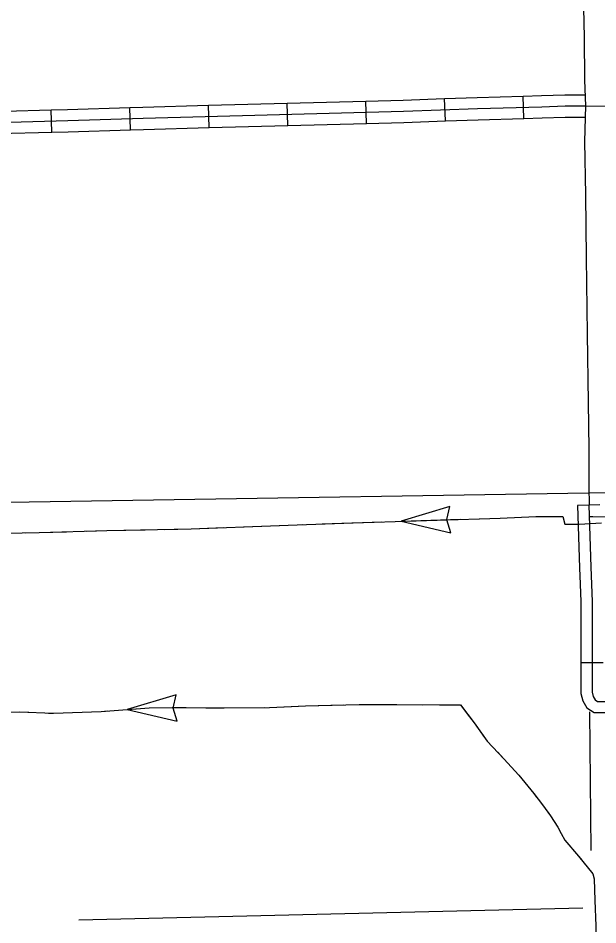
# Model space of a CAD drawing. Extents: x 1127717 to 1741049, y 2026793 to 2244711.
# Drawn here: x 1328858 to 1332746, y 2080824 to 2086909 of the extents above; entities that cross this region are included whole.
import ezdxf

# ---------------------------------------------------------------- set-up
doc = ezdxf.new("R2010")
doc.units = 0
for name, color, linetype in [('31', 7, 'Continuous'), ('32', 7, 'Continuous'), ('33', 7, 'Continuous'), ('40', 7, 'Continuous'), ('43', 7, 'Continuous'), ('5', 7, 'Continuous')]:
    doc.layers.add(name, color=color, linetype=linetype)

msp = doc.modelspace()

# ---------------------------------------------------------------- linework, layer by layer
at = {"layer": '31'}
for p, q in [((1332760.6, 2083643.5), (1332610.7, 2083638.7)), ((1332632.9, 2082585.5), (1332782.9, 2082585.5))]:
    msp.add_line(p, q, dxfattribs=at)
for points in [[(1332610.7, 2083638.7), (1332624, 2083221), (1332628.3, 2083110.4)], [(1332685.6, 2083641.1), (1332698.9, 2083223.6), (1332707.9, 2082993.7), (1332707.9, 2082631.6), (1332707.9, 2082386), (1332715.1, 2082355.5), (1332727.6, 2082334), (1332743.7, 2082323.3), (1332817.2, 2082323.3), (1333026.8, 2082325), (1333333.3, 2082321.5), (1333646.8, 2082323.3), (1334028.8, 2082323.3), (1334401.6, 2082319.7), (1334749.2, 2082317.9), (1334966, 2082314.3), (1335198.9, 2082314.3), (1335618.9, 2082314.3), (1336047.2, 2082314.3), (1336384.1, 2082312.5), (1336789, 2082314.3), (1337224.8, 2082312.6), (1337611.8, 2082312.6), (1337962.4, 2082310.3)], [(1332628.3, 2083110.4), (1332632.9, 2082992.2), (1332632.9, 2082631.6), (1332632.9, 2082585.5)], [(1332632.9, 2082585.5), (1332632.9, 2082377.3), (1332644.6, 2082327.4), (1332671.6, 2082281.2), (1332721, 2082248.3), (1332817.5, 2082248.3), (1332997.3, 2082249.8)]]:
    msp.add_lwpolyline(points, dxfattribs=at)
at = {"layer": '32'}
for p, q in [((1331195.2, 2086202.5), (1331191.1, 2086352.4)), ((1331723.5, 2086219.1), (1331718.2, 2086369)), ((1332250.7, 2086235.6), (1332246.5, 2086385.5)), ((1329083.9, 2086142.8), (1329080.1, 2086292.8)), ((1329612.1, 2086159.1), (1329607.3, 2086309)), ((1330139.5, 2086173.8), (1330135.5, 2086323.8)), ((1330667.4, 2086188.2), (1330663.3, 2086338.1))]:
    msp.add_line(p, q, dxfattribs=at)
for points in [[(1330663.3, 2086338.1), (1331191.1, 2086352.4)], [(1331191.1, 2086352.4), (1331440.3, 2086359.2), (1331718.2, 2086369)], [(1331718.2, 2086369), (1331937.8, 2086376.8), (1332246.5, 2086385.5)], [(1332246.5, 2086385.5), (1332368.3, 2086389), (1332524.9, 2086394.4), (1332662.7, 2086394.4)], [(1328719.5, 2086208.6), (1329191.6, 2086220.6), (1329696, 2086236.8), (1331442.6, 2086284.2), (1331940.2, 2086301.8), (1332370.6, 2086314), (1332526.2, 2086319.4), (1332662.7, 2086319.4)], [(1328768.3, 2086284.9), (1329080.1, 2086292.8)], [(1329080.1, 2086292.8), (1329189.5, 2086295.6), (1329607.3, 2086309)], [(1329607.3, 2086309), (1329693.8, 2086311.8), (1330135.5, 2086323.8)], [(1330135.5, 2086323.8), (1330663.3, 2086338.1)], [(1331723.5, 2086219.1), (1331942.6, 2086226.8), (1332250.7, 2086235.6)], [(1332250.7, 2086235.6), (1332373, 2086239), (1332527.5, 2086244.4), (1332662.7, 2086244.4)], [(1329612.1, 2086159.1), (1329698.2, 2086161.9), (1330139.5, 2086173.8)], [(1330139.5, 2086173.8), (1330667.4, 2086188.2)], [(1330667.4, 2086188.2), (1331195.2, 2086202.5)], [(1331195.2, 2086202.5), (1331444.9, 2086209.3), (1331723.5, 2086219.1)], [(1328556.2, 2086129.1), (1328721.5, 2086133.6), (1329083.9, 2086142.8)], [(1329083.9, 2086142.8), (1329193.8, 2086145.6), (1329612.1, 2086159.1)], [(1332688.2, 2083563.6), (1332713.3, 2083565.4), (1332873.6, 2083561.8), (1333340.1, 2083576.4), (1333819.9, 2083583.6), (1334341, 2083592.7), (1334925.9, 2083601.9), (1335522.2, 2083612.7), (1336660, 2083638), (1337501.6, 2083652.4), (1337968.1, 2083663)]]:
    msp.add_lwpolyline(points, dxfattribs=at)
at = {"layer": '33'}
for points in [[(1332622.5, 2088913.4), (1332622.5, 2088601.7), (1332627.5, 2088238.3), (1332634.2, 2087701.9), (1332637.6, 2087554.4), (1332647.6, 2087076.3), (1332654.3, 2086781.3), (1332656, 2086493), (1332662.7, 2086319.4)], [(1332662.7, 2086319.4), (1332657.3, 2086080.6), (1332664.5, 2085723.9), (1332668.5, 2085300.5), (1332673.9, 2084789.1), (1332681, 2084328.4), (1332686.4, 2084019.5), (1332686.4, 2083766.8), (1332687.5, 2083641)], [(1332662.7, 2086319.4), (1332950.8, 2086316.7), (1333790.9, 2086318.1), (1334399.4, 2086307.2), (1335158.2, 2086305.9), (1335526, 2086301.8), (1335891.1, 2086301.8), (1336639, 2086292.4), (1337393.6, 2086289.7), (1337661.3, 2086291), (1337910.2, 2086289.7), (1337952.1, 2086287), (1337995.4, 2086274.8), (1338014.3, 2086266.7), (1338053.1, 2086242.8)]]:
    msp.add_lwpolyline(points, dxfattribs=at)
at = {"layer": '40'}
msp.add_lwpolyline([(1312220.9, 2083352), (1312992.5, 2083372.1), (1316320.7, 2083419.4), (1319238.4, 2083466.4), (1321909.3, 2083521.8), (1325293.2, 2083579.3), (1328513.1, 2083655.3), (1333794.8, 2083740.6), (1337900.5, 2083831.6), (1338294.8, 2083840.9)], dxfattribs=at)
at = {"layer": '43'}
for p, q in [((1331754.7, 2083632.3), (1331426.2, 2083533)), ((1331733.9, 2083543.4), (1331754.7, 2083632.3)), ((1331426.2, 2083533), (1331760.4, 2083454.8)), ((1331760.4, 2083454.8), (1331734, 2083542.2)), ((1329918.5, 2082368.3), (1329590, 2082269.1)), ((1329897.7, 2082279.4), (1329918.5, 2082368.3)), ((1329590, 2082269.1), (1329924.2, 2082190.8)), ((1329924.2, 2082190.8), (1329897.8, 2082278.2))]:
    msp.add_line(p, q, dxfattribs=at)
for points in [[(1328746.2, 2082627.9), (1328742.7, 2083436.1), (1328770.4, 2083453.4), (1328999.4, 2083456.9), (1329453.9, 2083470.8), (1330019.4, 2083481.2), (1330730.7, 2083509), (1331105.4, 2083522.9), (1332090.7, 2083554.1), (1332330.1, 2083564.5), (1332482.8, 2083564.5), (1332510.5, 2083564.5), (1332524.4, 2083512.4), (1332621.5, 2083512.4), (1332770.7, 2083522.9)], [(1331954, 2083549.8), (1332090.7, 2083554.1), (1332330.1, 2083564.5), (1332349.7, 2083564.5)], [(1332481.7, 2083564.5), (1332482.8, 2083564.5), (1332510.5, 2083564.5), (1332524.4, 2083512.4), (1332579.1, 2083512.4)], [(1329843.2, 2083478), (1330019.4, 2083481.2), (1330239, 2083489.8)], [(1330370.9, 2083494.9), (1330730.7, 2083509), (1330766.6, 2083510.3)], [(1330898.5, 2083515.2), (1331096.4, 2083522.5)], [(1331096.4, 2083522.5), (1331105.4, 2083522.9), (1331294.3, 2083528.8)], [(1331426.2, 2083533), (1331822, 2083545.6)], [(1328905, 2083455.5), (1328999.4, 2083456.9), (1329183.4, 2083462.5)], [(1329315.3, 2083466.6), (1329453.9, 2083470.8), (1329711.2, 2083475.5)], [(1328733, 2082250.3), (1328864.2, 2082254.5), (1329095.8, 2082244), (1329415, 2082256.5), (1329736.3, 2082279.5), (1329890.7, 2082283.7), (1330241.2, 2082279.5), (1330543.7, 2082283.7), (1330785.7, 2082294.1), (1331144.6, 2082302.5), (1331399.1, 2082302.5), (1331685, 2082300.4), (1331824.8, 2082300.4), (1331916.6, 2082179.3), (1332004.2, 2082056.2), (1332116.9, 2081939.3), (1332217, 2081828.7), (1332317.2, 2081705.5), (1332375.6, 2081630.4), (1332429.8, 2081555.2), (1332477.8, 2081480.1), (1332500.8, 2081436.3), (1332525.8, 2081392.4), (1332617.6, 2081286), (1332713.6, 2081167), (1332721.9, 2081133.6), (1332726.1, 2080987.5), (1332732.3, 2080818.5)], [(1329590, 2082269.1), (1329736.3, 2082279.5), (1329890.7, 2082283.7), (1329985.6, 2082282.5)], [(1330117.6, 2082281), (1330241.2, 2082279.5), (1330513.5, 2082283.3)], [(1330645.4, 2082288.1), (1330785.7, 2082294.1), (1331041.2, 2082300.1)], [(1331173.2, 2082302.5), (1331399.1, 2082302.5), (1331569.2, 2082301.2)], [(1331701.2, 2082300.4), (1331824.8, 2082300.4), (1331869.7, 2082241.1)], [(1328733, 2082250.3), (1328864.2, 2082254.5), (1328930.9, 2082251.5)], [(1329062.8, 2082245.5), (1329095.8, 2082244), (1329415, 2082256.5), (1329458.4, 2082259.6)], [(1331869.7, 2082241.1), (1331916.6, 2082179.3), (1331986.4, 2082081.1)], [(1332074.5, 2081983.2), (1332116.9, 2081939.3), (1332217, 2081828.7), (1332317.2, 2081705.5), (1332333.8, 2081684.1)], [(1332413, 2081578.6), (1332429.8, 2081555.2), (1332477.8, 2081480.1), (1332500.8, 2081436.3), (1332525.8, 2081392.4), (1332617.6, 2081286), (1332641.2, 2081256.8)], [(1332717.6, 2081150.8), (1332721.9, 2081133.6), (1332726.1, 2080987.5), (1332732.3, 2080818.5), (1332732.3, 2080755.5)]]:
    msp.add_lwpolyline(points, dxfattribs=at)
at = {"layer": '5'}
for points in [[(1332691.4, 2082254.4), (1332699, 2081323.4)], [(1329264.6, 2080857.1), (1332645.1, 2080938.4)]]:
    msp.add_lwpolyline(points, dxfattribs=at)

doc.saveas('drawing.dxf')
